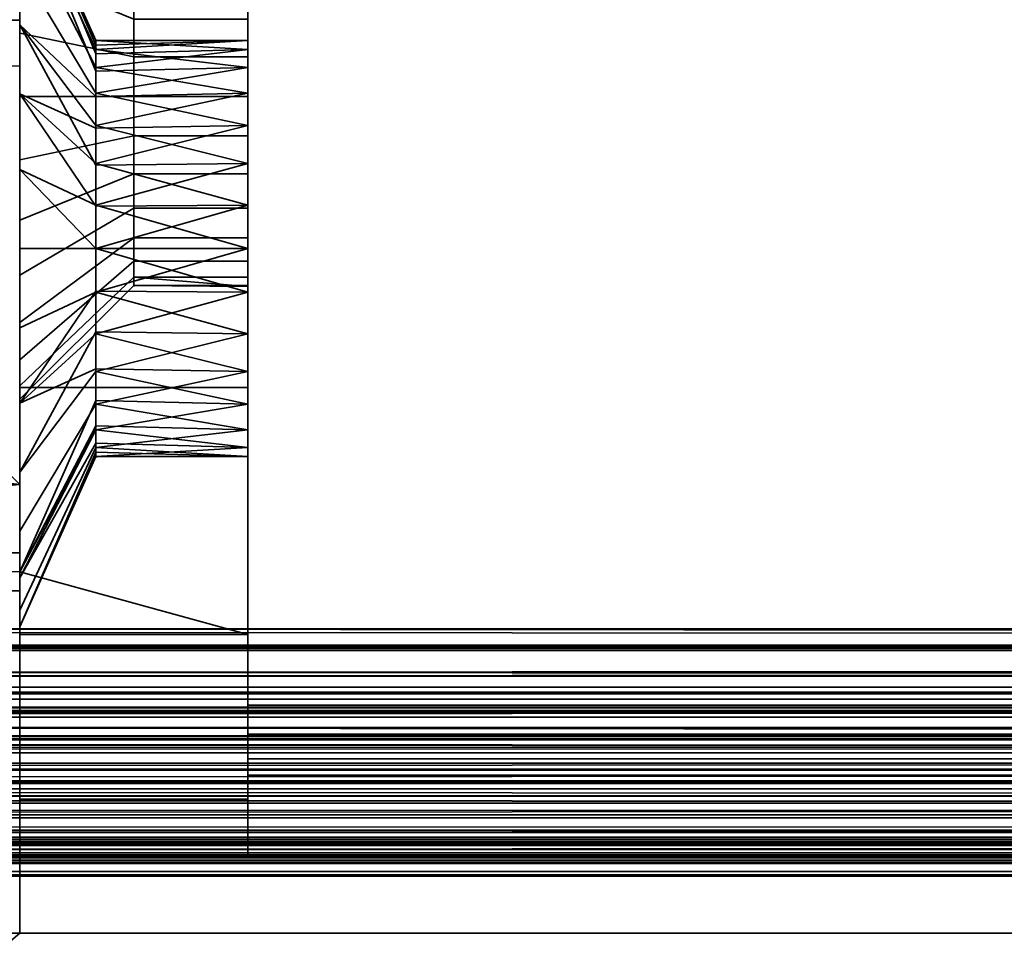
# Model space of a CAD drawing. Header units: millimetres. Extents: x -490 to 6690, y -115 to 132.
# Tile 449 of 656: x 2591 to 2604, y -26 to -14. Entities that reach past the tile are written whole.
import ezdxf

# ---------------------------------------------------------------- set-up
doc = ezdxf.new("R2010")
doc.units = ezdxf.units.MM
doc.layers.add('151', color=7, linetype='Continuous', true_color=0xffffff)

# ---------------------------------------------------------------- blocks, each defined once
blk = doc.blocks.new('UG_SURFACE_164')
at = {"layer": '151', "color": 252, "linetype": 'Continuous', "lineweight": 35}
for points in [[(2591, -26, 2017), (3409, -26, 2017), (3409, 0, 2017), (2591, 0, 2017)], [(2591, 0, 2017), (2591, -9, 1140.5), (2591, -14.604, 1140.595), (2591, -20.1, 1142)], [(2591, 0, 2), (2591, -14, 1035), (2591, -14, 1065), (2591, -9, 1116.5)], [(2591, -20.1, 1142), (2591, -21.5, 1142), (2591, -26, 2017), (2591, 0, 2017)], [(2591, -21, 1035), (2591, 0, 2), (2591, -26)], [(2591, 0, 2), (2591, -21, 1035), (2591, -14, 1035)], [(2591, 0, 2), (2591, -2), (2591, -26)], [(2591, -26), (2591, -2), (3409, -2), (3409, -26)], [(2591, -9, 1116.5), (2591, -14.604, 1116.405), (2585.455, -14.545, 1115.886)], [(2585.455, -14.545, 1141.114), (2591, -9, 1140.5), (2591, -9, 1116.5), (2585.455, -14.545, 1115.886)], [(2585.455, -14.545, 1141.114), (2591, -14.604, 1140.595), (2591, -9, 1140.5)], [(2591, -20.1, 1115), (2591, -14.604, 1116.405), (2591, -9, 1116.5), (2591, -14, 1065)], [(2591, -21, 1035), (2571, -21, 1035), (2571, -14, 1035), (2591, -14, 1035)], [(2591, -14, 1035), (2571, -14, 1035), (2571, -14, 1065), (2591, -14, 1065)], [(2591, -14, 1065), (2571, -14, 1065), (2571, -21, 1065), (2591, -21, 1065)], [(2591, -14, 1065), (2591, -21, 1065), (2591, -21.5, 1115), (2591, -20.1, 1115)], [(2581, -19, 1115.393), (2585.455, -14.545, 1115.886), (2591, -20.1, 1115)], [(2591, -20.1, 1142), (2585.455, -14.545, 1141.114), (2581, -19, 1141.607)], [(2585.455, -14.545, 1115.886), (2591, -14.604, 1116.405), (2591, -20.1, 1115)], [(2591, -20.1, 1142), (2591, -14.604, 1140.595), (2585.455, -14.545, 1141.114)], [(2591, -20.1, 1115), (2581, -20.1, 1115), (2581, -19, 1115.393)], [(2581, -19, 1141.607), (2581, -20.1, 1142), (2591, -20.1, 1142)], [(2591, -20.1, 1115), (2591, -21.5, 1115), (2581.5, -21.5, 1115), (2581, -21, 1115)], [(2581, -21, 1115), (2581, -20.1, 1115), (2591, -20.1, 1115)], [(2591, -20.1, 1142), (2581, -20.1, 1142), (2581, -21, 1142)], [(2581, -21, 1142), (2581.5, -21.5, 1142), (2591, -21.5, 1142), (2591, -20.1, 1142)], [(2591, -21, 1065), (2571, -21, 1065), (2571, -21, 1035), (2591, -21, 1035)], [(2591, -21.5, 1115), (2591, -21, 1065), (2591, -21, 1035), (2591, -26)], [(2581.5, -21.5, 1142), (2581.5, -21.5, 1115), (2591, -21.5, 1115), (2591, -21.5, 1142)], [(2591, -26), (2591, -26, 2017), (2591, -21.5, 1142), (2591, -21.5, 1115)], [(2578, -26, 2030), (3422, -26, 2030), (3409, -26, 2017), (2591, -26, 2017)], [(2591, -26, 2017), (2591, -26), (2578, -26), (2578, -26, 2030)], [(2578, -37.1), (2578, -26), (2591, -26)], [(2591, -26), (3409, -26), (2578, -37.1)], [(3409, -26), (3422, -26), (3422, -37.1), (2578, -37.1)], [(3422, -39.1, 2030), (3422, -26, 2030), (2578, -26, 2030), (2578, -39.1, 2030)]]:
    blk.add_3dface(points, dxfattribs=at)
blk = doc.blocks.new('UG_SURFACE_165')
at = {"layer": '151', "color": 252, "linetype": 'Continuous', "lineweight": 35}
for points in [[(2591, -14, 1035), (2591, -5, 977), (2591, -12.027, 1012.523)], [(2591, -5, 977), (2591, -14.966, 1007.432), (2591, -13.284, 1008.654)], [(2591, -14.966, 1007.432), (2591, -5, 977), (2591, -11.536, 981.5), (2591, -12.649, 982.736)], [(2591, -21.25, 1090), (2591, -5, 1090), (2591, -14, 1065), (2591, -21, 1065)], [(2591, -5, 1090), (2591, -21.25, 1090), (2591, -20.1, 1115), (2591, -14.604, 1116.405)], [(2591, -14.604, 1116.405), (2591, -9, 1116.5), (2591, -5, 1090)], [(2591, -14, 1035), (2591, -14, 1065), (2591, -5, 1090), (2591, -5, 977)], [(2591, -12.649, 1192.736), (2591, -14.168, 1193.413), (2591, -11.173, 1201.239), (2591, -7.929, 1199.071)], [(2594, -14.48, 1191.945), (2594, -13.531, 1191.523), (2594, -7.929, 1199.071), (2594, -11.173, 1201.239)], [(2591, -9, 1116.5), (2591, -14.604, 1116.405), (2585.455, -14.545, 1115.886)], [(2585.455, -14.545, 1141.114), (2591, -14.604, 1140.595), (2591, -9, 1140.5)], [(2585.455, -14.545, 1141.114), (2591, -9, 1140.5), (2591, -9, 1116.5), (2585.455, -14.545, 1115.886)], [(2591, -15, 1185.5), (2591, -13.373, 1185.846), (2591, -9, 1140.5), (2591, -14.604, 1140.595)], [(2594, -13.983, 1187.216), (2594, -15, 1187), (2594, -23, 1154), (2594, -10.5, 1154)], [(2594, -10.5, 1004), (2594, -14.48, 981.945), (2594, -13.531, 981.523)], [(2594, -15.52, 981.945), (2594, -14.48, 981.945), (2594, -10.5, 1004), (2594, -23, 1004)], [(2594, -10.5, 1004), (2663, -10.5, 1004), (2663, -23, 1004), (2594, -23, 1004)], [(2663, -10.5, 1154), (2594, -10.5, 1154), (2594, -23, 1154), (2663, -23, 1154)], [(2594, -23, 1005), (2662.586, -23, 1005), (2662.586, -10.5, 1005), (2594, -10.5, 1005)], [(2662.586, -23, 1153), (2594, -23, 1153), (2594, -10.5, 1153), (2662.586, -10.5, 1153)], [(2594, -10.5, 1005), (2594, -14.385, 1012.85), (2594, -14.265, 1011.713)], [(2594, -10.5, 1153), (2594, -14.956, 1013.84), (2594, -14.385, 1012.85)], [(2594, -10.5, 1005), (2594, -14.618, 1010.625), (2594, -15.384, 1009.775)], [(2594, -14.385, 1012.85), (2594, -10.5, 1005), (2594, -10.5, 1153)], [(2594, -14.265, 1011.713), (2594, -14.618, 1010.625), (2594, -10.5, 1005)], [(2594, -10.5, 1153), (2594, -23, 1153), (2594, -17, 1014.75), (2594, -15.881, 1014.512)], [(2594, -15.881, 1014.512), (2594, -14.956, 1013.84), (2594, -10.5, 1153)], [(2594, -23, 1005), (2594, -10.5, 1005), (2594, -16.428, 1009.31), (2594, -17.572, 1009.31)], [(2594, -15.384, 1009.775), (2594, -16.428, 1009.31), (2594, -10.5, 1005)], [(2591, -15, 1202), (2594, -15, 1202), (2594, -11.173, 1201.239), (2591, -11.173, 1201.239)], [(2591, -11.173, 967.761), (2594, -11.173, 967.761), (2594, -15, 967), (2591, -15, 967)], [(2591, -15, 975.5), (2591, -13.373, 975.846), (2591, -11.173, 967.761), (2591, -15, 967)], [(2591, -15, 1202), (2591, -11.173, 1201.239), (2591, -14.168, 1193.413)], [(2594, -14.48, 1191.945), (2594, -11.173, 1201.239), (2594, -15, 1202)], [(2594, -13.983, 977.216), (2594, -15, 977), (2594, -15, 967), (2594, -11.173, 967.761)], [(2591, -12.027, 1012.523), (2592.002, -14.265, 1012.287), (2592.002, -14.442, 1012.831)], [(2591, -12.027, 1012.523), (2591, -12.245, 1010.455), (2592.002, -14.385, 1011.15), (2592.002, -14.325, 1011.719)], [(2592.002, -14.325, 1011.719), (2592.002, -14.265, 1012.287), (2591, -12.027, 1012.523)], [(2592.002, -14.442, 1012.831), (2592.002, -14.618, 1013.375), (2591, -12.67, 1014.5), (2591, -12.027, 1012.523)], [(2591, -12.027, 1012.523), (2591, -12.67, 1014.5), (2591, -14, 1035)], [(2591, -12.245, 1010.455), (2591, -13.284, 1008.654), (2592.002, -14.956, 1010.16), (2592.002, -14.67, 1010.655)], [(2592.002, -14.67, 1010.655), (2592.002, -14.385, 1011.15), (2591, -12.245, 1010.455)], [(2592.5, -13.531, 981.523), (2592.5, -14.48, 981.945), (2591, -14.168, 983.413), (2591, -12.649, 982.736)], [(2592.5, -13.531, 1191.523), (2592.5, -14.48, 1191.945), (2591, -14.168, 1193.413), (2591, -12.649, 1192.736)], [(2591, -12.649, 982.736), (2591, -14.168, 983.413), (2591, -17, 1007), (2591, -14.966, 1007.432)], [(2591, -14.061, 1016.045), (2591, -12.67, 1014.5), (2592.002, -14.618, 1013.375), (2592.002, -15.001, 1013.8)], [(2591, -14, 1035), (2591, -12.67, 1014.5), (2591, -14.061, 1016.045)], [(2592.002, -15.419, 1009.824), (2592.002, -14.956, 1010.16), (2591, -13.284, 1008.654), (2591, -14.966, 1007.432)], [(2592.5, -15, 977), (2592.5, -13.983, 977.216), (2591, -13.373, 975.846), (2591, -15, 975.5)], [(2592.5, -15, 1187), (2592.5, -13.983, 1187.216), (2591, -13.373, 1185.846), (2591, -15, 1185.5)], [(2592.5, -13.531, 981.523), (2594, -13.531, 981.523), (2594, -14.48, 981.945), (2592.5, -14.48, 981.945)], [(2592.5, -13.531, 1191.523), (2594, -13.531, 1191.523), (2594, -14.48, 1191.945), (2592.5, -14.48, 1191.945)], [(2591, -14, 1035), (2571, -14, 1035), (2571, -14, 1065), (2591, -14, 1065)], [(2591, -21, 1035), (2571, -21, 1035), (2571, -14, 1035), (2591, -14, 1035)], [(2591, -14, 1065), (2571, -14, 1065), (2571, -21, 1065), (2591, -21, 1065)], [(2591, -14.061, 1016.045), (2591, -15.96, 1016.891), (2591, -14, 1035)], [(2591, -15.96, 1016.891), (2591, -18.04, 1016.891), (2591, -21, 1035), (2591, -14, 1035)], [(2591, -14.061, 1016.045), (2592.002, -15.384, 1014.225), (2592.002, -15.906, 1014.457)], [(2592.002, -15.001, 1013.8), (2592.002, -15.384, 1014.225), (2591, -14.061, 1016.045)], [(2592.002, -15.906, 1014.457), (2592.002, -16.428, 1014.69), (2591, -15.96, 1016.891), (2591, -14.061, 1016.045)], [(2592.5, -15, 977), (2594, -15, 977), (2594, -13.983, 977.216), (2592.5, -13.983, 977.216)], [(2592.5, -15, 1187), (2594, -15, 1187), (2594, -13.983, 1187.216), (2592.5, -13.983, 1187.216)], [(2592.5, -14.48, 981.945), (2592.5, -15.52, 981.945), (2591, -15.832, 983.413), (2591, -14.168, 983.413)], [(2592.5, -14.48, 1191.945), (2592.5, -15.52, 1191.945), (2591, -15.832, 1193.413), (2591, -14.168, 1193.413)], [(2591, -19.034, 1007.432), (2591, -17, 1007), (2591, -14.168, 983.413), (2591, -15.832, 983.413)], [(2591, -14.168, 1193.413), (2591, -15.832, 1193.413), (2591, -18.827, 1201.239), (2591, -15, 1202)], [(2594, -14.265, 1011.713), (2594, -14.385, 1012.85), (2592.002, -14.265, 1012.287)], [(2594, -14.385, 1012.85), (2592.002, -14.442, 1012.831), (2592.002, -14.265, 1012.287)], [(2594, -14.618, 1010.625), (2594, -14.265, 1011.713), (2592.002, -14.385, 1011.15)], [(2594, -14.265, 1011.713), (2592.002, -14.325, 1011.719), (2592.002, -14.385, 1011.15)], [(2592.002, -14.265, 1012.287), (2592.002, -14.325, 1011.719), (2594, -14.265, 1011.713)], [(2594, -14.385, 1012.85), (2594, -14.956, 1013.84), (2592.002, -14.618, 1013.375)], [(2592.002, -14.385, 1011.15), (2592.002, -14.67, 1010.655), (2594, -14.618, 1010.625)], [(2592.002, -14.618, 1013.375), (2592.002, -14.442, 1012.831), (2594, -14.385, 1012.85)], [(2592.5, -14.48, 981.945), (2594, -14.48, 981.945), (2594, -15.52, 981.945), (2592.5, -15.52, 981.945)], [(2592.5, -14.48, 1191.945), (2594, -14.48, 1191.945), (2594, -15.52, 1191.945), (2592.5, -15.52, 1191.945)], [(2594, -15, 1202), (2594, -18.827, 1201.239), (2594, -15.52, 1191.945), (2594, -14.48, 1191.945)], [(2581, -19, 1115.393), (2585.455, -14.545, 1115.886), (2591, -20.1, 1115)], [(2591, -20.1, 1142), (2585.455, -14.545, 1141.114), (2581, -19, 1141.607)], [(2585.455, -14.545, 1115.886), (2591, -14.604, 1116.405), (2591, -20.1, 1115)], [(2591, -20.1, 1142), (2591, -14.604, 1140.595), (2585.455, -14.545, 1141.114)], [(2591, -15, 1185.5), (2591, -14.604, 1140.595), (2591, -20.1, 1142)], [(2594, -14.956, 1013.84), (2592.002, -15.001, 1013.8), (2592.002, -14.618, 1013.375)], [(2594, -14.618, 1010.625), (2592.002, -14.67, 1010.655), (2592.002, -14.956, 1010.16)], [(2592.002, -14.956, 1010.16), (2594, -15.384, 1009.775), (2594, -14.618, 1010.625)], [(2591, -14.966, 1007.432), (2592.002, -15.881, 1009.488), (2592.002, -15.419, 1009.824)], [(2591, -14.966, 1007.432), (2591, -17, 1007), (2592.002, -17, 1009.25), (2592.002, -16.441, 1009.369)], [(2592.002, -16.441, 1009.369), (2592.002, -15.881, 1009.488), (2591, -14.966, 1007.432)], [(2592.5, -16.017, 977.216), (2592.5, -15, 977), (2591, -15, 975.5), (2591, -16.627, 975.846)], [(2591, -18.827, 1201.239), (2594, -18.827, 1201.239), (2594, -15, 1202), (2591, -15, 1202)], [(2591, -15, 967), (2594, -15, 967), (2594, -18.827, 967.761), (2591, -18.827, 967.761)], [(2592.5, -16.017, 1187.216), (2592.5, -15, 1187), (2591, -15, 1185.5), (2591, -16.627, 1185.846)], [(2591, -15, 967), (2591, -18.827, 967.761), (2591, -16.627, 975.846), (2591, -15, 975.5)], [(2591, -20.1, 1142), (2591, -21.25, 1142), (2591, -16.627, 1185.846), (2591, -15, 1185.5)], [(2592.002, -15.384, 1014.225), (2594, -14.956, 1013.84), (2594, -15.881, 1014.512)], [(2592.002, -14.956, 1010.16), (2592.002, -15.419, 1009.824), (2594, -15.384, 1009.775)], [(2592.002, -15.384, 1014.225), (2592.002, -15.001, 1013.8), (2594, -14.956, 1013.84)], [(2592.5, -16.017, 977.216), (2594, -16.017, 977.216), (2594, -15, 977), (2592.5, -15, 977)], [(2592.5, -16.017, 1187.216), (2594, -16.017, 1187.216), (2594, -15, 1187), (2592.5, -15, 1187)], [(2594, -15, 1187), (2594, -23.383, 1153.924), (2594, -23, 1154)], [(2594, -15, 1187), (2594, -23.924, 1153.383), (2594, -23.707, 1153.707)], [(2594, -23.707, 1153.707), (2594, -23.383, 1153.924), (2594, -15, 1187)], [(2594, -18.827, 967.761), (2594, -15, 967), (2594, -15, 977), (2594, -16.017, 977.216)], [(2594, -23.924, 1153.383), (2594, -15, 1187), (2594, -16.017, 1187.216)], [(2594, -15.881, 1014.512), (2592.002, -15.906, 1014.457), (2592.002, -15.384, 1014.225)], [(2594, -15.384, 1009.775), (2592.002, -15.419, 1009.824), (2592.002, -15.881, 1009.488)], [(2592.002, -15.881, 1009.488), (2594, -16.428, 1009.31), (2594, -15.384, 1009.775)], [(2592.5, -15.52, 981.945), (2592.5, -16.469, 981.523), (2591, -17.351, 982.736), (2591, -15.832, 983.413)], [(2592.5, -15.52, 1191.945), (2592.5, -16.469, 1191.523), (2591, -17.351, 1192.736), (2591, -15.832, 1193.413)], [(2592.5, -15.52, 981.945), (2594, -15.52, 981.945), (2594, -16.469, 981.523), (2592.5, -16.469, 981.523)], [(2592.5, -15.52, 1191.945), (2594, -15.52, 1191.945), (2594, -16.469, 1191.523), (2592.5, -16.469, 1191.523)], [(2594, -16.469, 981.523), (2594, -15.52, 981.945), (2594, -23, 1004), (2594, -23.383, 1004.076)], [(2594, -18.827, 1201.239), (2594, -22.071, 1199.071), (2594, -16.469, 1191.523), (2594, -15.52, 1191.945)], [(2591, -19.034, 1007.432), (2591, -15.832, 983.413), (2591, -17.351, 982.736)], [(2591, -15.832, 1193.413), (2591, -17.351, 1192.736), (2591, -21.25, 1199.62), (2591, -18.827, 1201.239)], [(2594, -15.881, 1014.512), (2594, -17, 1014.75), (2592.002, -16.428, 1014.69)], [(2592.002, -15.881, 1009.488), (2592.002, -16.441, 1009.369), (2594, -16.428, 1009.31)], [(2592.002, -16.428, 1014.69), (2592.002, -15.906, 1014.457), (2594, -15.881, 1014.512)], [(2591, -15.96, 1016.891), (2592.002, -16.428, 1014.69), (2592.002, -17, 1014.69)], [(2592.002, -17, 1014.69), (2592.002, -17.572, 1014.69), (2591, -18.04, 1016.891), (2591, -15.96, 1016.891)], [(2592.5, -16.858, 977.827), (2592.5, -16.017, 977.216), (2591, -16.627, 975.846), (2591, -17.973, 976.823)], [(2592.5, -16.858, 1187.827), (2592.5, -16.017, 1187.216), (2591, -16.627, 1185.846), (2591, -17.973, 1186.823)], [(2592.5, -16.858, 977.827), (2594, -16.858, 977.827), (2594, -16.017, 977.216), (2592.5, -16.017, 977.216)], [(2592.5, -16.858, 1187.827), (2594, -16.858, 1187.827), (2594, -16.017, 1187.216), (2592.5, -16.017, 1187.216)], [(2594, -16.017, 977.216), (2594, -16.858, 977.827), (2594, -24.239, 973.173), (2594, -22.071, 969.929)], [(2594, -22.071, 969.929), (2594, -18.827, 967.761), (2594, -16.017, 977.216)], [(2594, -16.017, 1187.216), (2594, -16.858, 1187.827), (2594, -23.924, 1153.383)], [(2594, -17, 1014.75), (2592.002, -17, 1014.69), (2592.002, -16.428, 1014.69)], [(2594, -17.572, 1009.31), (2594, -16.428, 1009.31), (2592.002, -17, 1009.25)], [(2594, -16.428, 1009.31), (2592.002, -16.441, 1009.369), (2592.002, -17, 1009.25)], [(2592.5, -16.469, 981.523), (2592.5, -17.165, 980.75), (2591, -18.464, 981.5), (2591, -17.351, 982.736)], [(2592.5, -16.469, 1191.523), (2592.5, -17.165, 1190.75), (2591, -18.464, 1191.5), (2591, -17.351, 1192.736)], [(2592.5, -16.469, 981.523), (2594, -16.469, 981.523), (2594, -17.165, 980.75), (2592.5, -17.165, 980.75)], [(2592.5, -16.469, 1191.523), (2594, -16.469, 1191.523), (2594, -17.165, 1190.75), (2592.5, -17.165, 1190.75)], [(2594, -16.469, 981.523), (2594, -23.383, 1004.076), (2594, -23.707, 1004.293)], [(2594, -23.924, 1004.617), (2594, -17.165, 980.75), (2594, -16.469, 981.523)], [(2594, -17.165, 1190.75), (2594, -16.469, 1191.523), (2594, -22.071, 1199.071), (2594, -24.239, 1195.827)], [(2594, -23.707, 1004.293), (2594, -23.924, 1004.617), (2594, -16.469, 981.523)], [(2591, -18.827, 967.761), (2591, -21.25, 969.38), (2591, -17.973, 976.823), (2591, -16.627, 975.846)], [(2591, -21.25, 1142), (2591, -17.973, 1186.823), (2591, -16.627, 1185.846)], [(2592.5, -17.378, 978.727), (2592.5, -16.858, 977.827), (2591, -17.973, 976.823), (2591, -18.804, 978.264)], [(2592.5, -17.378, 1188.727), (2592.5, -16.858, 1187.827), (2591, -17.973, 1186.823), (2591, -18.804, 1188.264)], [(2592.5, -17.378, 978.727), (2594, -17.378, 978.727), (2594, -16.858, 977.827), (2592.5, -16.858, 977.827)], [(2592.5, -17.378, 1188.727), (2594, -17.378, 1188.727), (2594, -16.858, 1187.827), (2592.5, -16.858, 1187.827)], [(2594, -23.924, 1153.383), (2594, -16.858, 1187.827), (2594, -17.378, 1188.727)], [(2594, -25, 977), (2594, -24.239, 973.173), (2594, -16.858, 977.827), (2594, -17.378, 978.727)], [(2592.002, -17.559, 1009.369), (2592.002, -17, 1009.25), (2591, -17, 1007), (2591, -19.034, 1007.432)], [(2592.002, -17.572, 1014.69), (2594, -17, 1014.75), (2594, -18.119, 1014.512)], [(2592.002, -17.572, 1014.69), (2592.002, -17, 1014.69), (2594, -17, 1014.75)], [(2592.002, -17, 1009.25), (2592.002, -17.559, 1009.369), (2594, -17.572, 1009.31)], [(2594, -18.119, 1014.512), (2594, -17, 1014.75), (2594, -23, 1153)], [(2592.5, -17.165, 980.75), (2592.5, -17.486, 979.761), (2591, -18.978, 979.918), (2591, -18.464, 981.5)], [(2592.5, -17.165, 1190.75), (2592.5, -17.486, 1189.761), (2591, -18.978, 1189.918), (2591, -18.464, 1191.5)], [(2592.5, -17.165, 980.75), (2594, -17.165, 980.75), (2594, -17.486, 979.761), (2592.5, -17.486, 979.761)], [(2592.5, -17.165, 1190.75), (2594, -17.165, 1190.75), (2594, -17.486, 1189.761), (2592.5, -17.486, 1189.761)], [(2594, -25, 977), (2594, -17.486, 979.761), (2594, -17.165, 980.75), (2594, -23.924, 1004.617)], [(2594, -17.486, 1189.761), (2594, -17.165, 1190.75), (2594, -24.239, 1195.827), (2594, -25, 1192)], [(2591, -17.351, 982.736), (2591, -18.464, 981.5), (2591, -19.034, 1007.432)], [(2591, -21.25, 1199.62), (2591, -17.351, 1192.736), (2591, -18.464, 1191.5)], [(2592.5, -17.486, 979.761), (2592.5, -17.378, 978.727), (2591, -18.804, 978.264), (2591, -18.978, 979.918)], [(2592.5, -17.486, 1189.761), (2592.5, -17.378, 1188.727), (2591, -18.804, 1188.264), (2591, -18.978, 1189.918)], [(2592.5, -17.378, 978.727), (2592.5, -17.486, 979.761), (2594, -17.5, 979.5)], [(2594, -17.5, 979.5), (2594, -17.378, 978.727), (2592.5, -17.378, 978.727)], [(2592.5, -17.378, 1188.727), (2592.5, -17.486, 1189.761), (2594, -17.5, 1189.5)], [(2594, -17.5, 1189.5), (2594, -17.378, 1188.727), (2592.5, -17.378, 1188.727)], [(2594, -17.378, 1188.727), (2594, -25, 1192), (2594, -24, 1153), (2594, -23.924, 1153.383)], [(2594, -25, 1192), (2594, -17.378, 1188.727), (2594, -17.5, 1189.5)], [(2594, -25, 977), (2594, -17.378, 978.727), (2594, -17.5, 979.5)], [(2591, -19.034, 1007.432), (2592.002, -18.119, 1009.488), (2592.002, -17.559, 1009.369)], [(2591, -19.939, 1016.045), (2591, -18.04, 1016.891), (2592.002, -17.572, 1014.69), (2592.002, -18.094, 1014.457)], [(2594, -17.572, 1009.31), (2592.002, -17.559, 1009.369), (2592.002, -18.119, 1009.488)], [(2594, -18.616, 1009.775), (2594, -17.572, 1009.31), (2592.002, -18.119, 1009.488)], [(2594, -18.119, 1014.512), (2592.002, -18.094, 1014.457), (2592.002, -17.572, 1014.69)], [(2592.5, -17.486, 979.761), (2594, -17.486, 979.761), (2594, -17.5, 979.5)], [(2592.5, -17.486, 1189.761), (2594, -17.486, 1189.761), (2594, -17.5, 1189.5)], [(2594, -17.5, 1189.5), (2594, -17.486, 1189.761), (2594, -25, 1192)], [(2594, -17.5, 979.5), (2594, -17.486, 979.761), (2594, -25, 977)], [(2594, -23, 1005), (2594, -17.572, 1009.31), (2594, -18.616, 1009.775)], [(2591, -18.804, 978.264), (2591, -17.973, 976.823), (2591, -21.25, 969.38)], [(2591, -21.25, 1142), (2591, -18.804, 1188.264), (2591, -17.973, 1186.823)], [(2591, -21, 1035), (2591, -18.04, 1016.891), (2591, -19.939, 1016.045)], [(2592.002, -18.094, 1014.457), (2592.002, -18.616, 1014.225), (2591, -19.939, 1016.045)], [(2592.002, -18.616, 1014.225), (2592.002, -18.094, 1014.457), (2594, -18.119, 1014.512)], [(2592.002, -18.581, 1009.824), (2592.002, -18.119, 1009.488), (2591, -19.034, 1007.432)], [(2594, -18.119, 1014.512), (2594, -19.044, 1013.84), (2592.002, -18.616, 1014.225)], [(2592.002, -18.119, 1009.488), (2592.002, -18.581, 1009.824), (2594, -18.616, 1009.775)], [(2594, -23, 1153), (2594, -19.044, 1013.84), (2594, -18.119, 1014.512)], [(2591, -19.034, 1007.432), (2591, -18.464, 981.5), (2591, -18.978, 979.918)], [(2591, -18.464, 1191.5), (2591, -18.978, 1189.918), (2591, -21.25, 1199.62)], [(2591, -19.034, 1007.432), (2591, -20.716, 1008.654), (2592.002, -19.044, 1010.16), (2592.002, -18.581, 1009.824)], [(2591, -21.25, 1014.589), (2591, -19.939, 1016.045), (2592.002, -18.616, 1014.225), (2592.002, -18.999, 1013.8)], [(2594, -18.616, 1009.775), (2592.002, -18.581, 1009.824), (2592.002, -19.044, 1010.16)], [(2594, -19.382, 1010.625), (2594, -18.616, 1009.775), (2592.002, -19.044, 1010.16)], [(2594, -19.044, 1013.84), (2592.002, -18.999, 1013.8), (2592.002, -18.616, 1014.225)], [(2594, -18.616, 1009.775), (2594, -19.382, 1010.625), (2594, -23, 1005)], [(2591, -21.25, 969.38), (2591, -18.978, 979.918), (2591, -18.804, 978.264)], [(2591, -18.978, 1189.918), (2591, -18.804, 1188.264), (2591, -21.25, 1142), (2591, -21.25, 1199.62)], [(2594, -22.071, 1199.071), (2594, -18.827, 1201.239), (2591, -18.827, 1201.239), (2591, -21.25, 1199.62)], [(2591, -21.25, 969.38), (2591, -18.827, 967.761), (2594, -18.827, 967.761), (2594, -22.071, 969.929)], [(2591, -20.1, 1115), (2581, -20.1, 1115), (2581, -19, 1115.393)], [(2581, -19, 1141.607), (2581, -20.1, 1142), (2591, -20.1, 1142)], [(2591, -18.978, 979.918), (2591, -21.25, 969.38), (2591, -19.034, 1007.432)], [(2592.002, -18.999, 1013.8), (2592.002, -19.382, 1013.375), (2591, -21.25, 1014.589)], [(2592.002, -19.382, 1013.375), (2592.002, -18.999, 1013.8), (2594, -19.044, 1013.84)], [(2591, -20.716, 1008.654), (2591, -19.034, 1007.432), (2591, -21.25, 969.38)], [(2592.002, -19.33, 1010.655), (2592.002, -19.044, 1010.16), (2591, -20.716, 1008.654), (2591, -21.25, 1009.58)], [(2592.002, -19.382, 1013.375), (2594, -19.044, 1013.84), (2594, -19.615, 1012.85)], [(2592.002, -19.044, 1010.16), (2592.002, -19.33, 1010.655), (2594, -19.382, 1010.625)], [(2594, -19.615, 1012.85), (2594, -19.044, 1013.84), (2594, -23, 1153)], [(2591, -21.25, 1009.58), (2591, -21.755, 1010.455), (2592.002, -19.615, 1011.15), (2592.002, -19.33, 1010.655)], [(2591, -21.33, 1014.5), (2592.002, -19.382, 1013.375), (2592.002, -19.558, 1012.831)], [(2592.002, -19.382, 1013.375), (2591, -21.33, 1014.5), (2591, -21.25, 1014.589)], [(2594, -19.382, 1010.625), (2592.002, -19.33, 1010.655), (2592.002, -19.615, 1011.15)], [(2592.002, -19.615, 1011.15), (2594, -19.735, 1011.713), (2594, -19.382, 1010.625)], [(2594, -19.615, 1012.85), (2592.002, -19.558, 1012.831), (2592.002, -19.382, 1013.375)], [(2594, -23, 1005), (2594, -19.382, 1010.625), (2594, -19.735, 1011.713)], [(2592.002, -19.558, 1012.831), (2592.002, -19.735, 1012.287), (2591, -21.973, 1012.523), (2591, -21.33, 1014.5)], [(2592.002, -19.675, 1011.719), (2592.002, -19.615, 1011.15), (2591, -21.755, 1010.455), (2591, -21.973, 1012.523)], [(2592.002, -19.735, 1012.287), (2592.002, -19.558, 1012.831), (2594, -19.615, 1012.85)], [(2592.002, -19.735, 1012.287), (2594, -19.615, 1012.85), (2594, -19.735, 1011.713)], [(2592.002, -19.615, 1011.15), (2592.002, -19.675, 1011.719), (2594, -19.735, 1011.713)], [(2594, -19.735, 1011.713), (2594, -19.615, 1012.85), (2594, -23, 1153), (2594, -23, 1005)], [(2591, -21.973, 1012.523), (2592.002, -19.735, 1012.287), (2592.002, -19.675, 1011.719)], [(2594, -19.735, 1011.713), (2592.002, -19.675, 1011.719), (2592.002, -19.735, 1012.287)], [(2591, -19.939, 1016.045), (2591, -21.25, 1014.589), (2591, -21, 1035)], [(2581, -21, 1115), (2581, -20.1, 1115), (2591, -20.1, 1115), (2591, -21.25, 1115)], [(2591, -21.25, 1142), (2591, -20.1, 1142), (2581, -20.1, 1142), (2581, -21, 1142)], [(2591, -21.25, 1090), (2591, -21.25, 1115), (2591, -20.1, 1115)], [(2591, -21.25, 969.38), (2591, -21.25, 1009.58), (2591, -20.716, 1008.654)], [(2591, -21, 1065), (2571, -21, 1065), (2571, -21, 1035), (2591, -21, 1035)], [(2591, -21.25, 1115), (2591, -21.5, 1115), (2581.5, -21.5, 1115), (2581, -21, 1115)], [(2581, -21, 1142), (2581.5, -21.5, 1142), (2591, -21.5, 1142), (2591, -21.25, 1142)], [(2591, -21.25, 1014.589), (2591, -21.25, 1090), (2591, -21, 1065), (2591, -21, 1035)], [(2591, -21.25, 1199.62), (2591, -22.071, 1199.071), (2594, -22.071, 1199.071)], [(2594, -22.071, 969.929), (2591, -22.071, 969.929), (2591, -21.25, 969.38)], [(2591, -21.25, 969.38), (2591, -22.071, 969.929), (2591, -24.239, 973.173), (2591, -25, 977)], [(2591, -25, 1090), (2591, -21.25, 1090), (2591, -21.25, 1014.589), (2591, -21.33, 1014.5)], [(2591, -21.25, 1199.62), (2591, -21.25, 1142), (2591, -21.5, 1142), (2591, -25, 1192)], [(2591, -25, 1192), (2591, -24.239, 1195.827), (2591, -22.071, 1199.071), (2591, -21.25, 1199.62)], [(2591, -21.5, 1115), (2591, -21.25, 1115), (2591, -21.25, 1090), (2591, -25, 1090)], [(2591, -25, 977), (2591, -21.755, 1010.455), (2591, -21.25, 1009.58), (2591, -21.25, 969.38)], [(2591, -25, 1090), (2591, -21.33, 1014.5), (2591, -21.973, 1012.523)], [(2581.5, -21.5, 1142), (2581.5, -21.5, 1115), (2591, -21.5, 1115), (2591, -21.5, 1142)], [(2591, -21.5, 1142), (2591, -21.5, 1115), (2591, -25, 1090), (2591, -25, 1192)], [(2591, -21.973, 1012.523), (2591, -21.755, 1010.455), (2591, -25, 977)], [(2591, -25, 977), (2591, -25, 1090), (2591, -21.973, 1012.523)], [(2591, -24.239, 1195.827), (2594, -24.239, 1195.827), (2594, -22.071, 1199.071), (2591, -22.071, 1199.071)], [(2591, -22.071, 969.929), (2594, -22.071, 969.929), (2594, -24.239, 973.173), (2591, -24.239, 973.173)], [(2662.968, -23.383, 1004.076), (2594, -23.383, 1004.076), (2594, -23, 1004), (2663, -23, 1004)], [(2663, -23, 1154), (2594, -23, 1154), (2594, -23.383, 1153.924), (2662.968, -23.383, 1153.924)], [(2594, -23, 1005), (2644.087, -23, 1008.381), (2646, -23, 1008)], [(2594, -23, 1005), (2642.464, -23, 1009.465), (2644.087, -23, 1008.381)], [(2594, -23, 1005), (2641.381, -23, 1011.087), (2642.464, -23, 1009.465)], [(2646, -23, 1008), (2662.586, -23, 1005), (2594, -23, 1005)], [(2594, -23, 1005), (2638.637, -23, 1027.753), (2641, -23, 1025.126), (2641, -23, 1013)], [(2641, -23, 1013), (2641.381, -23, 1011.087), (2594, -23, 1005)], [(2594, -23, 1005), (2641.933, -23, 1094.864), (2639.684, -23, 1037.689), (2637.917, -23, 1034.629)], [(2594, -23, 1005), (2637.546, -23, 1031.115), (2638.637, -23, 1027.753)], [(2637.917, -23, 1034.629), (2637.546, -23, 1031.115), (2594, -23, 1005)], [(2594, -23, 1153), (2662.586, -23, 1153), (2646, -23, 1114), (2643.921, -23, 1113.781)], [(2594, -23, 1005), (2636.489, -23, 1100.91), (2638.569, -23, 1097.309)], [(2643.921, -23, 1113.781), (2640.122, -23, 1112.09), (2594, -23, 1153)], [(2638.569, -23, 1097.309), (2641.933, -23, 1094.864), (2594, -23, 1005)], [(2640.122, -23, 1112.09), (2637.34, -23, 1109), (2594, -23, 1153)], [(2637.34, -23, 1109), (2636.055, -23, 1105.045), (2594, -23, 1153)], [(2636.055, -23, 1105.045), (2636.489, -23, 1100.91), (2594, -23, 1005), (2594, -23, 1153)], [(2662.879, -23.707, 1004.293), (2594, -23.707, 1004.293), (2594, -23.383, 1004.076), (2662.968, -23.383, 1004.076)], [(2662.968, -23.383, 1153.924), (2594, -23.383, 1153.924), (2594, -23.707, 1153.707), (2662.879, -23.707, 1153.707)], [(2662.744, -23.924, 1004.617), (2594, -23.924, 1004.617), (2594, -23.707, 1004.293), (2662.879, -23.707, 1004.293)], [(2662.879, -23.707, 1153.707), (2594, -23.707, 1153.707), (2594, -23.924, 1153.383), (2662.744, -23.924, 1153.383)], [(2594, -23.924, 1004.617), (2594, -24, 1005), (2594, -25, 977)], [(2662.586, -24, 1005), (2594, -24, 1005), (2594, -23.924, 1004.617), (2662.744, -23.924, 1004.617)], [(2662.744, -23.924, 1153.383), (2594, -23.924, 1153.383), (2594, -24, 1153), (2662.586, -24, 1153)], [(2594, -25, 1192), (2594, -25, 977), (2594, -24, 1005), (2594, -24, 1153)], [(2662.586, -24, 1153), (2594, -24, 1153), (2643.921, -24, 1113.781), (2646, -24, 1114)], [(2594, -24, 1153), (2640.122, -24, 1112.09), (2643.921, -24, 1113.781)], [(2594, -24, 1005), (2662.586, -24, 1005), (2646, -24, 1008)], [(2594, -24, 1153), (2637.34, -24, 1109), (2640.122, -24, 1112.09)], [(2646, -24, 1008), (2644.087, -24, 1008.381), (2594, -24, 1005)], [(2594, -24, 1005), (2641.381, -24, 1011.087), (2641, -24, 1013)], [(2644.087, -24, 1008.381), (2642.464, -24, 1009.465), (2594, -24, 1005)], [(2594, -24, 1153), (2636.055, -24, 1105.045), (2637.34, -24, 1109)], [(2642.464, -24, 1009.465), (2641.381, -24, 1011.087), (2594, -24, 1005)], [(2594, -24, 1005), (2637.546, -24, 1031.115), (2637.917, -24, 1034.629)], [(2641, -24, 1013), (2641, -24, 1025.126), (2638.637, -24, 1027.753), (2594, -24, 1005)], [(2594, -24, 1153), (2594, -24, 1005), (2636.489, -24, 1100.91), (2636.055, -24, 1105.045)], [(2594, -24, 1005), (2641.933, -24, 1094.864), (2638.569, -24, 1097.309)], [(2638.637, -24, 1027.753), (2637.546, -24, 1031.115), (2594, -24, 1005)], [(2637.917, -24, 1034.629), (2646, -24, 1094), (2641.933, -24, 1094.864), (2594, -24, 1005)], [(2638.569, -24, 1097.309), (2636.489, -24, 1100.91), (2594, -24, 1005)], [(2591, -25, 1192), (2594, -25, 1192), (2594, -24.239, 1195.827), (2591, -24.239, 1195.827)], [(2591, -24.239, 973.173), (2594, -24.239, 973.173), (2594, -25, 977), (2591, -25, 977)], [(2594, -25, 1192), (2591, -25, 1192), (2591, -25, 1090)], [(2591, -25, 1090), (2591, -25, 977), (2594, -25, 977), (2594, -25, 1192)]]:
    blk.add_3dface(points, dxfattribs=at)
blk = doc.blocks.new('UG_SURFACE_185')
at = {"layer": '151', "color": 41, "linetype": 'Continuous', "lineweight": 35}
for points in [[(3488.25, -25, 2095.25), (3488.25, -10, 2095.25), (2511.75, -10, 2095.25), (2511.75, -25, 2095.25)], [(3418.25, -10, 2025.25), (3418.25, -25, 2025.25), (2581.75, -25, 2025.25), (2581.75, -10, 2025.25)], [(3418.25, -25, 2025.25), (3488.25, -25, 2095.25), (2511.75, -25, 2095.25), (2581.75, -25, 2025.25)]]:
    blk.add_3dface(points, dxfattribs=at)
blk = doc.blocks.new('UG_SURFACE_186')
at = {"layer": '151', "color": 14, "linetype": 'Continuous', "lineweight": 35}
for points in [[(3493.25, -22, 2100.25), (3493.25, -6.25, 2100.25), (2506.75, -6.25, 2100.25), (2506.75, -22, 2100.25)], [(2511.75, -6.25, 2095.25), (3488.25, -6.25, 2095.25), (3488.25, -25, 2095.25), (2511.75, -25, 2095.25)], [(3493.25, -22, 2100.25), (2506.75, -22, 2100.25), (2506.781, -22.233, 2100.219)], [(2506.781, -22.233, 2100.219), (3493.227, -22.236, 2100.227), (3493.25, -22, 2100.25)], [(3493.195, -22.571, 2100.195), (2506.781, -22.233, 2100.219), (2506.855, -22.785, 2100.146)], [(3493.195, -22.571, 2100.195), (3493.227, -22.236, 2100.227), (2506.781, -22.233, 2100.219)], [(3493.195, -22.571, 2100.195), (2506.855, -22.785, 2100.146), (2506.972, -23.071, 2100.028)], [(2506.972, -23.071, 2100.028), (3493.028, -23.075, 2100.028), (3493.195, -22.571, 2100.195)], [(3493.028, -23.075, 2100.028), (2506.972, -23.071, 2100.028), (2507.137, -23.473, 2099.864)], [(3492.954, -23.299, 2099.954), (3493.028, -23.075, 2100.028), (2507.137, -23.473, 2099.864)], [(3492.954, -23.299, 2099.954), (2507.137, -23.473, 2099.864), (2507.43, -23.841, 2099.571)], [(2507.43, -23.841, 2099.571), (3492.577, -23.857, 2099.576), (3492.954, -23.299, 2099.954)], [(3492.46, -24.029, 2099.46), (2507.43, -23.841, 2099.571), (2507.73, -24.217, 2099.271)], [(3492.46, -24.029, 2099.46), (3492.577, -23.857, 2099.576), (2507.43, -23.841, 2099.571)], [(3492.46, -24.029, 2099.46), (2507.73, -24.217, 2099.271), (2508.103, -24.442, 2098.897)], [(2508.103, -24.442, 2098.897), (3491.898, -24.455, 2098.898), (3492.46, -24.029, 2099.46)], [(3491.898, -24.455, 2098.898), (2508.103, -24.442, 2098.897), (2508.743, -24.826, 2098.257)], [(3491.61, -24.674, 2098.61), (3491.898, -24.455, 2098.898), (2508.743, -24.826, 2098.257)], [(3491.61, -24.674, 2098.61), (2508.743, -24.826, 2098.257), (2508.886, -24.851, 2098.114)], [(2508.886, -24.851, 2098.114), (3491.107, -24.795, 2098.107), (3491.61, -24.674, 2098.61)], [(3491.107, -24.795, 2098.107), (2508.886, -24.851, 2098.114), (2509.75, -25, 2097.25)], [(2509.75, -25, 2097.25), (3490.25, -25, 2097.25), (3491.107, -24.795, 2098.107)], [(3488.25, -25, 2095.25), (3490.25, -25, 2097.25), (2509.75, -25, 2097.25), (2511.75, -25, 2095.25)]]:
    blk.add_3dface(points, dxfattribs=at)
blk = doc.blocks.new('UG_SURFACE_187')
at = {"layer": '151', "color": 14, "linetype": 'Continuous', "lineweight": 35}
for points in [[(3413.25, 16.25, 2020.25), (3413.25, -22, 2020.25), (2586.75, -22, 2020.25), (2586.75, 16.25, 2020.25)], [(3418.25, -25, 2025.25), (3418.25, -10, 2025.25), (2581.75, -10, 2025.25), (2581.75, -25, 2025.25)], [(2586.695, -22.571, 2020.305), (3413.25, -22, 2020.25), (3413.355, -22.785, 2020.355)], [(2586.695, -22.571, 2020.305), (2586.75, -22, 2020.25), (3413.25, -22, 2020.25)], [(3413.355, -22.785, 2020.355), (2586.603, -22.851, 2020.397), (2586.695, -22.571, 2020.305)], [(2586.454, -23.299, 2020.546), (2586.603, -22.851, 2020.397), (3413.385, -22.859, 2020.385)], [(2586.454, -23.299, 2020.546), (3413.385, -22.859, 2020.385), (3413.636, -23.473, 2020.637)], [(3413.355, -22.785, 2020.355), (3413.385, -22.859, 2020.385), (2586.603, -22.851, 2020.397)], [(3413.636, -23.473, 2020.637), (2586.23, -23.63, 2020.77), (2586.454, -23.299, 2020.546)], [(3413.636, -23.473, 2020.637), (3413.765, -23.634, 2020.765), (2586.23, -23.63, 2020.77)], [(2585.96, -24.029, 2021.04), (2586.23, -23.63, 2020.77), (3413.765, -23.634, 2020.765)], [(2585.96, -24.029, 2021.04), (3413.765, -23.634, 2020.765), (3414.229, -24.217, 2021.23)], [(3414.229, -24.217, 2021.23), (2585.614, -24.292, 2021.386), (2585.96, -24.029, 2021.04)], [(2585.11, -24.674, 2021.89), (2585.614, -24.292, 2021.386), (3414.38, -24.308, 2021.379)], [(2585.11, -24.674, 2021.89), (3414.38, -24.308, 2021.379), (3415.166, -24.78, 2022.166)], [(3414.229, -24.217, 2021.23), (3414.38, -24.308, 2021.379), (2585.614, -24.292, 2021.386)], [(3415.166, -24.78, 2022.166), (2584.832, -24.741, 2022.168), (2585.11, -24.674, 2021.89)], [(3415.243, -24.826, 2022.243), (2583.983, -24.944, 2023.017), (2584.832, -24.741, 2022.168)], [(3415.243, -24.826, 2022.243), (3416.014, -24.959, 2023.015), (2583.983, -24.944, 2023.017)], [(2584.832, -24.741, 2022.168), (3415.166, -24.78, 2022.166), (3415.243, -24.826, 2022.243)], [(2583.75, -25, 2023.25), (2583.983, -24.944, 2023.017), (3416.014, -24.959, 2023.015)], [(3416.014, -24.959, 2023.015), (3416.25, -25, 2023.25), (2583.75, -25, 2023.25)], [(3416.25, -25, 2023.25), (3418.25, -25, 2025.25), (2581.75, -25, 2025.25), (2583.75, -25, 2023.25)]]:
    blk.add_3dface(points, dxfattribs=at)
blk = doc.blocks.new('UG_SURFACE_188')
at = {"layer": '151', "color": 7, "linetype": 'Continuous', "lineweight": 35}
for points in [[(2586.75, 16, 2020.25), (2586.75, -22, 2020.25), (3413.25, -22, 2020.25), (3413.25, 16, 2020.25)], [(3413, 16, 2020), (3413, -22, 2020), (2587, -22, 2020), (2587, 16, 2020)], [(3493.5, -22, 2100.5), (3493.5, -6.25, 2100.5), (2506.5, -6.25, 2100.5), (2506.5, -22, 2100.5)], [(2506.75, -22, 2100.25), (2506.75, -6.25, 2100.25), (3493.25, -6.25, 2100.25), (3493.25, -22, 2100.25)], [(3493.5, -22, 2100.5), (2506.5, -22, 2100.5), (2506.534, -22.252, 2100.466)], [(2506.534, -22.252, 2100.466), (3493.475, -22.256, 2100.475), (3493.5, -22, 2100.5)], [(2506.75, -22, 2100.25), (3493.25, -22, 2100.25), (3493.195, -22.571, 2100.195)], [(2506.855, -22.785, 2100.146), (2506.75, -22, 2100.25), (3493.195, -22.571, 2100.195)], [(3413.355, -22.785, 2020.355), (2586.75, -22, 2020.25), (2586.695, -22.571, 2020.305)], [(3413.355, -22.785, 2020.355), (3413.25, -22, 2020.25), (2586.75, -22, 2020.25)], [(2586.941, -22.619, 2020.059), (3413, -22, 2020), (3413.113, -22.85, 2020.113)], [(2586.941, -22.619, 2020.059), (2587, -22, 2020), (3413, -22, 2020)], [(3493.441, -22.619, 2100.441), (2506.534, -22.252, 2100.466), (2506.613, -22.85, 2100.387)], [(3493.441, -22.619, 2100.441), (3493.475, -22.256, 2100.475), (2506.534, -22.252, 2100.466)], [(3493.441, -22.619, 2100.441), (2506.613, -22.85, 2100.387), (2506.74, -23.161, 2100.26)], [(2506.74, -23.161, 2100.26), (3493.26, -23.165, 2100.26), (3493.441, -22.619, 2100.441)], [(2506.978, -23.087, 2100.022), (2506.855, -22.785, 2100.146), (3493.195, -22.571, 2100.195)], [(3493.195, -22.571, 2100.195), (3493.023, -23.091, 2100.023), (2506.978, -23.087, 2100.022)], [(2586.695, -22.571, 2020.305), (2586.523, -23.091, 2020.477), (3413.478, -23.086, 2020.478)], [(2586.695, -22.571, 2020.305), (3413.478, -23.086, 2020.478), (3413.355, -22.785, 2020.355)], [(3413.113, -22.85, 2020.113), (2586.84, -22.922, 2020.16), (2586.941, -22.619, 2020.059)], [(3413.113, -22.85, 2020.113), (3413.146, -22.931, 2020.146), (2586.84, -22.922, 2020.16)], [(2586.679, -23.408, 2020.321), (2586.84, -22.922, 2020.16), (3413.146, -22.931, 2020.146)], [(2586.679, -23.408, 2020.321), (3413.146, -22.931, 2020.146), (3413.419, -23.596, 2020.419)], [(3493.26, -23.165, 2100.26), (2506.74, -23.161, 2100.26), (2506.919, -23.596, 2100.081)], [(2507.137, -23.473, 2099.864), (2506.978, -23.087, 2100.022), (3493.023, -23.091, 2100.023)], [(2507.137, -23.473, 2099.864), (3493.023, -23.091, 2100.023), (3492.954, -23.299, 2099.954)], [(3413.636, -23.473, 2020.637), (2586.523, -23.091, 2020.477), (2586.454, -23.299, 2020.546)], [(3413.636, -23.473, 2020.637), (3413.478, -23.086, 2020.478), (2586.523, -23.091, 2020.477)], [(3493.179, -23.408, 2100.179), (3493.26, -23.165, 2100.26), (2506.919, -23.596, 2100.081)], [(3493.179, -23.408, 2100.179), (2506.919, -23.596, 2100.081), (2507.236, -23.994, 2099.764)], [(3492.954, -23.299, 2099.954), (3492.46, -24.029, 2099.46), (2507.137, -23.473, 2099.864)], [(2507.236, -23.994, 2099.764), (3492.77, -24.011, 2099.771), (3493.179, -23.408, 2100.179)], [(3414.138, -24.102, 2021.137), (2586.454, -23.299, 2020.546), (2585.96, -24.029, 2021.04)], [(3413.419, -23.596, 2020.419), (2586.437, -23.766, 2020.563), (2586.679, -23.408, 2020.321)], [(2586.454, -23.299, 2020.546), (3414.138, -24.102, 2021.137), (3413.636, -23.473, 2020.637)], [(2507.137, -23.473, 2099.864), (3492.46, -24.029, 2099.46), (3492.366, -24.1, 2099.366)], [(3492.366, -24.1, 2099.366), (2507.638, -24.102, 2099.362), (2507.137, -23.473, 2099.864)], [(3413.419, -23.596, 2020.419), (3413.558, -23.771, 2020.558), (2586.437, -23.766, 2020.563)], [(2586.144, -24.198, 2020.856), (2586.437, -23.766, 2020.563), (3413.558, -23.771, 2020.558)], [(2586.144, -24.198, 2020.856), (3413.558, -23.771, 2020.558), (3414.061, -24.402, 2021.061)], [(3492.644, -24.198, 2099.644), (2507.236, -23.994, 2099.764), (2507.561, -24.402, 2099.439)], [(3492.644, -24.198, 2099.644), (3492.77, -24.011, 2099.771), (2507.236, -23.994, 2099.764)], [(2585.96, -24.029, 2021.04), (2585.866, -24.1, 2021.134), (3414.138, -24.102, 2021.137)], [(2507.638, -24.102, 2099.362), (3492.366, -24.1, 2099.366), (3491.61, -24.674, 2098.61)], [(2507.73, -24.217, 2099.271), (2507.638, -24.102, 2099.362), (3491.61, -24.674, 2098.61)], [(3414.229, -24.217, 2021.23), (2585.866, -24.1, 2021.134), (2585.11, -24.674, 2021.89)], [(3414.229, -24.217, 2021.23), (3414.138, -24.102, 2021.137), (2585.866, -24.1, 2021.134)], [(3492.644, -24.198, 2099.644), (2507.561, -24.402, 2099.439), (2507.965, -24.645, 2099.035)], [(2507.73, -24.217, 2099.271), (3491.61, -24.674, 2098.61), (3491.349, -24.737, 2098.348)], [(3491.349, -24.737, 2098.348), (2508.65, -24.77, 2098.35), (2507.73, -24.217, 2099.271)], [(2507.965, -24.645, 2099.035), (3492.035, -24.66, 2099.035), (3492.644, -24.198, 2099.644)], [(2585.11, -24.674, 2021.89), (3415.15, -24.77, 2022.15), (3414.229, -24.217, 2021.23)], [(3414.061, -24.402, 2021.061), (2585.769, -24.483, 2021.231), (2586.144, -24.198, 2020.856)], [(3414.061, -24.402, 2021.061), (3414.224, -24.5, 2021.224), (2585.769, -24.483, 2021.231)], [(2585.223, -24.897, 2021.777), (2585.769, -24.483, 2021.231), (3414.224, -24.5, 2021.224)], [(2585.223, -24.897, 2021.777), (3414.224, -24.5, 2021.224), (3415.075, -25.011, 2022.075)], [(3492.035, -24.66, 2099.035), (2507.965, -24.645, 2099.035), (2508.659, -25.061, 2098.341)], [(3491.723, -24.897, 2098.723), (3492.035, -24.66, 2099.035), (2508.659, -25.061, 2098.341)], [(2585.11, -24.674, 2021.89), (2584.848, -24.737, 2022.152), (3415.15, -24.77, 2022.15)], [(2508.743, -24.826, 2098.257), (2508.65, -24.77, 2098.35), (3491.349, -24.737, 2098.348)], [(2509.75, -25, 2097.25), (2508.743, -24.826, 2098.257), (3491.349, -24.737, 2098.348)], [(3491.349, -24.737, 2098.348), (3490.25, -25, 2097.25), (2509.75, -25, 2097.25)], [(3415.243, -24.826, 2022.243), (2584.848, -24.737, 2022.152), (2583.75, -25, 2023.25)], [(2583.75, -25, 2023.25), (3416.25, -25, 2023.25), (3415.243, -24.826, 2022.243)], [(3415.243, -24.826, 2022.243), (3415.15, -24.77, 2022.15), (2584.848, -24.737, 2022.152)], [(3491.723, -24.897, 2098.723), (2508.659, -25.061, 2098.341), (2508.814, -25.088, 2098.186)], [(2508.814, -25.088, 2098.186), (3491.179, -25.028, 2098.178), (3491.723, -24.897, 2098.723)], [(3415.159, -25.061, 2022.159), (2584.002, -25.19, 2022.998), (2584.922, -24.969, 2022.078)], [(3415.075, -25.011, 2022.075), (2584.922, -24.969, 2022.078), (2585.223, -24.897, 2021.777)], [(2584.922, -24.969, 2022.078), (3415.075, -25.011, 2022.075), (3415.159, -25.061, 2022.159)], [(3491.179, -25.028, 2098.178), (2508.814, -25.088, 2098.186), (2509.75, -25.25, 2097.25)], [(3416.25, -25, 2023.25), (2583.75, -25, 2023.25), (2509.75, -25, 2097.25), (3490.25, -25, 2097.25)], [(2509.75, -25.25, 2097.25), (3490.25, -25.25, 2097.25), (3491.179, -25.028, 2098.178)], [(3415.159, -25.061, 2022.159), (3415.995, -25.206, 2022.995), (2584.002, -25.19, 2022.998)], [(2583.75, -25.25, 2023.25), (2584.002, -25.19, 2022.998), (3415.995, -25.206, 2022.995)], [(3415.995, -25.206, 2022.995), (3416.25, -25.25, 2023.25), (2583.75, -25.25, 2023.25)], [(3416.25, -25.25, 2023.25), (3490.25, -25.25, 2097.25), (2509.75, -25.25, 2097.25), (2583.75, -25.25, 2023.25)]]:
    blk.add_3dface(points, dxfattribs=at)

msp = doc.modelspace()

# ---------------------------------------------------------------- linework, layer by layer
at = {"layer": '151', "color": 253, "linetype": 'Continuous', "lineweight": -3}
for p, q in [((2594, -23, 1004), (2594, -10.5, 1004)), ((2594, -23, 1005), (2594, -10.5, 1005)), ((2594, -10.5, 1154), (2594, -23, 1154)), ((2594, -10.5, 1153), (2594, -23, 1153)), ((3493.5, -22, 2100.5), (2506.5, -22, 2100.5)), ((3493.25, -22, 2100.25), (2506.75, -22, 2100.25)), ((3413.25, -22, 2020.25), (2586.75, -22, 2020.25)), ((3413.25, -22, 2020.25), (2586.75, -22, 2020.25)), ((3413, -22, 2020), (2587, -22, 2020)), ((2663, -23, 1004), (2594, -23, 1004)), ((2662.586, -23, 1153), (2594, -23, 1153)), ((2662.586, -23, 1005), (2594, -23, 1005)), ((2594, -23, 1154), (2663, -23, 1154)), ((2594, -23, 1153), (2594, -23, 1005)), ((2594, -24, 1005), (2662.586, -24, 1005)), ((2594, -24, 1153), (2594, -24, 1005)), ((2662.586, -24, 1153), (2594, -24, 1153)), ((3490.25, -25, 2097.25), (2509.75, -25, 2097.25)), ((3490.25, -25, 2097.25), (2509.75, -25, 2097.25)), ((3488.25, -25, 2095.25), (2511.75, -25, 2095.25)), ((3488.25, -25, 2095.25), (2511.75, -25, 2095.25)), ((3418.25, -25, 2025.25), (2581.75, -25, 2025.25)), ((3418.25, -25, 2025.25), (2581.75, -25, 2025.25)), ((3416.25, -25, 2023.25), (2583.75, -25, 2023.25)), ((2594, -25, 977), (2591, -25, 977)), ((2594, -25, 1192), (2591, -25, 1192)), ((2594, -25, 977), (2594, -25, 1192)), ((3490.25, -25.25, 2097.25), (2509.75, -25.25, 2097.25)), ((3416.25, -25.25, 2023.25), (2583.75, -25.25, 2023.25)), ((3422, -26, 2030), (2578, -26, 2030)), ((3409, -26, 2017), (2591, -26, 2017))]:
    msp.add_line(p, q, dxfattribs=at)
at = {"layer": '151', "color": 253, "linetype": 'Continuous', "lineweight": -3, "extrusion": (-1, 0, 0)}
for centre, radius in [((15, 979.5, -2592.5), 2.5), ((15, 1189.5, -2592.5), 2.5), ((15, 1189.5, -2594), 2.5), ((15, 979.5, -2594), 2.5), ((17, 1012, -2592.002), 2.75)]:
    msp.add_circle(centre, radius, dxfattribs=at)
at = {"layer": '151', "color": 253, "linetype": 'Continuous', "lineweight": -3, "extrusion": (1, 0, 0)}
msp.add_circle((-17, 1012, 2594), 2.75, dxfattribs=at)
at = {"layer": '151', "color": 253, "linetype": 'Continuous', "lineweight": -3, "extrusion": (-1, 0, 0)}
for centre, radius, start, end in [((15, 1192, -2594), 10, 0, 180), ((15, 977, -2594), 10, 180, 0), ((23, 1153, -2594), 1, 0, 90), ((23, 1005, -2594), 1, 270, 0)]:
    msp.add_arc(centre, radius, start, end, dxfattribs=at)
at = {"layer": '151', "color": 253, "linetype": 'Continuous', "lineweight": -3}
for points in [[(3493.25, -22, 2100.25), (3164.417, -22, 2100.25), (2835.583, -22, 2100.25), (2506.75, -22, 2100.25)], [(3416.25, -25, 2023.25), (3138.75, -25, 2023.25), (2861.25, -25, 2023.25), (2583.75, -25, 2023.25)]]:
    msp.add_open_spline(points, degree=3, dxfattribs=at)

# ---------------------------------------------------------------- block references
for name in ['UG_SURFACE_187', 'UG_SURFACE_188', 'UG_SURFACE_164', 'UG_SURFACE_165', 'UG_SURFACE_186', 'UG_SURFACE_185']:
    msp.add_blockref(name, (0, 0), dxfattribs=at)

doc.saveas('drawing.dxf')
